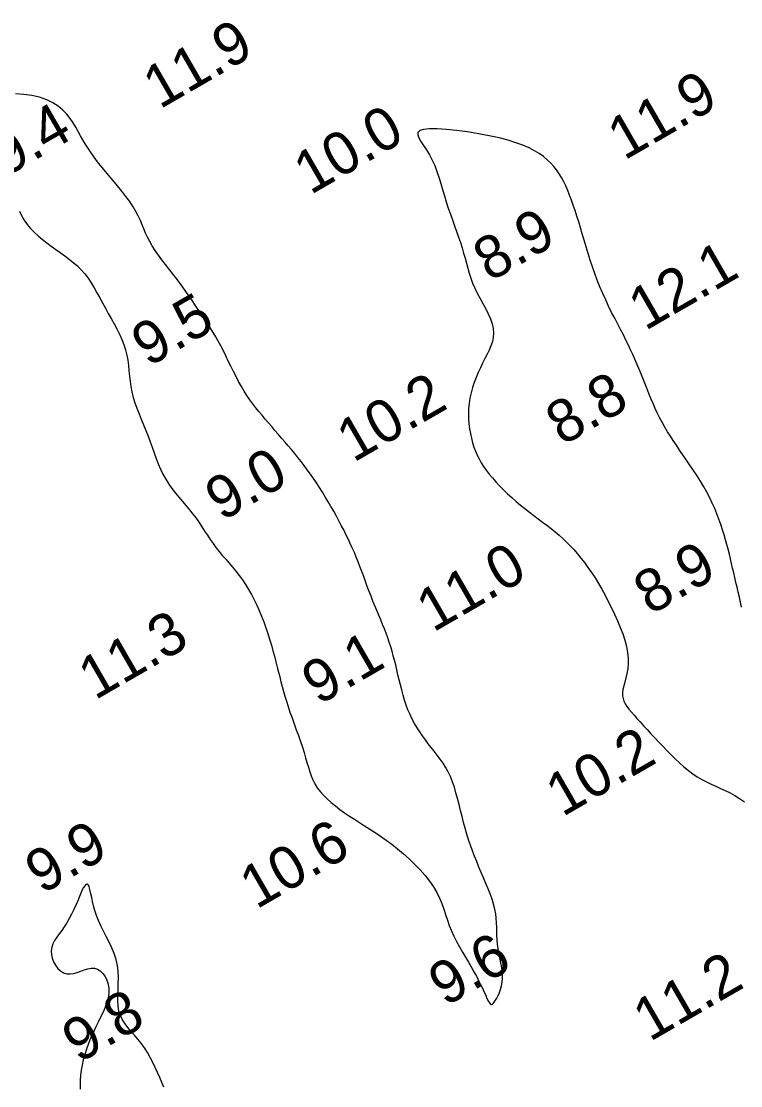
# Model space of a CAD drawing. Extents: x 3024098 to 3056816, y 418252 to 509144.
# Drawn here: x 3039610 to 3039694.3, y 419139.6 to 419264.3 of the extents above; entities that cross this region are included whole.
import ezdxf

# ---------------------------------------------------------------- set-up
doc = ezdxf.new("R2010")
doc.units = 0
doc.layers.add('V-CHAN-CONT-EL10', color=7, linetype='Continuous')
doc.layers.add('V-TOPO-SOUN-0911', color=7, linetype='Continuous')

msp = doc.modelspace()

# ---------------------------------------------------------------- linework, layer by layer
at = {"layer": 'V-CHAN-CONT-EL10'}
for points in [[(3039609.81, 419242.03), (3039610.05, 419241.49), (3039610.35, 419240.97), (3039610.7, 419240.47), (3039611.09, 419240), (3039611.52, 419239.54), (3039611.99, 419239.11), (3039612.48, 419238.69), (3039612.99, 419238.29), (3039613.51, 419237.91), (3039614.04, 419237.54), (3039614.57, 419237.17), (3039615.09, 419236.8), (3039615.6, 419236.41), (3039616.1, 419236.02), (3039616.58, 419235.6), (3039617.02, 419235.15), (3039617.44, 419234.66), (3039617.82, 419234.15), (3039618.19, 419233.61), (3039618.53, 419233.04), (3039618.87, 419232.46), (3039619.19, 419231.87), (3039619.52, 419231.26), (3039619.85, 419230.65), (3039620.19, 419230.04), (3039620.54, 419229.43), (3039620.87, 419228.82), (3039621.2, 419228.21), (3039621.5, 419227.6), (3039621.78, 419226.99), (3039622.02, 419226.38), (3039622.21, 419225.77), (3039622.36, 419225.15), (3039622.47, 419224.54), (3039622.55, 419223.93), (3039622.61, 419223.32), (3039622.67, 419222.7), (3039622.74, 419222.08), (3039622.83, 419221.46), (3039622.95, 419220.83), (3039623.12, 419220.2), (3039623.32, 419219.57), (3039623.54, 419218.93), (3039623.8, 419218.28), (3039624.06, 419217.64), (3039624.33, 419216.98), (3039624.6, 419216.33), (3039624.86, 419215.67), (3039625.1, 419215.01), (3039625.34, 419214.35), (3039625.57, 419213.7), (3039625.81, 419213.05), (3039626.05, 419212.42), (3039626.31, 419211.79), (3039626.6, 419211.19), (3039626.92, 419210.61), (3039627.27, 419210.05), (3039627.65, 419209.51), (3039628.05, 419208.99), (3039628.47, 419208.49), (3039628.89, 419207.99), (3039629.31, 419207.5), (3039629.72, 419207.02), (3039630.11, 419206.53), (3039630.48, 419206.03), (3039630.82, 419205.54), (3039631.16, 419205.04), (3039631.48, 419204.54), (3039631.8, 419204.05), (3039632.12, 419203.56), (3039632.46, 419203.08), (3039632.8, 419202.61), (3039633.17, 419202.15), (3039633.54, 419201.69), (3039633.94, 419201.23), (3039634.33, 419200.78), (3039634.73, 419200.31), (3039635.13, 419199.83), (3039635.52, 419199.34), (3039635.9, 419198.82), (3039636.27, 419198.27), (3039636.62, 419197.7), (3039636.95, 419197.11), (3039637.27, 419196.5), (3039637.58, 419195.87), (3039637.87, 419195.22), (3039638.14, 419194.57), (3039638.4, 419193.9), (3039638.65, 419193.22), (3039638.87, 419192.54), (3039639.09, 419191.86), (3039639.29, 419191.19), (3039639.48, 419190.52), (3039639.66, 419189.87), (3039639.82, 419189.23), (3039639.98, 419188.61), (3039640.13, 419188.02), (3039640.27, 419187.45), (3039640.41, 419186.89), (3039640.56, 419186.33), (3039640.71, 419185.76), (3039640.88, 419185.19), (3039641.06, 419184.6), (3039641.25, 419183.98), (3039641.47, 419183.33), (3039641.71, 419182.65), (3039641.95, 419181.96), (3039642.2, 419181.27), (3039642.45, 419180.57), (3039642.69, 419179.89), (3039642.92, 419179.22), (3039643.12, 419178.58), (3039643.3, 419177.98), (3039643.46, 419177.41), (3039643.62, 419176.87), (3039643.78, 419176.35), (3039643.96, 419175.86), (3039644.16, 419175.38), (3039644.39, 419174.92), (3039644.67, 419174.47), (3039645.01, 419174.03), (3039645.39, 419173.59), (3039645.82, 419173.17), (3039646.29, 419172.75), (3039646.79, 419172.34), (3039647.32, 419171.93), (3039647.87, 419171.54), (3039648.44, 419171.15), (3039649.02, 419170.77), (3039649.6, 419170.4), (3039650.21, 419170.02), (3039650.82, 419169.63), (3039651.44, 419169.22), (3039652.08, 419168.79), (3039652.73, 419168.33), (3039653.4, 419167.84), (3039654.08, 419167.3), (3039654.76, 419166.72), (3039655.44, 419166.12), (3039656.09, 419165.49), (3039656.71, 419164.84), (3039657.29, 419164.18), (3039657.82, 419163.51), (3039658.28, 419162.85), (3039658.66, 419162.19), (3039658.98, 419161.54), (3039659.25, 419160.89), (3039659.48, 419160.25), (3039659.7, 419159.61), (3039659.91, 419158.97), (3039660.13, 419158.34), (3039660.38, 419157.71), (3039660.66, 419157.08), (3039660.98, 419156.45), (3039661.31, 419155.83), (3039661.66, 419155.22), (3039662.02, 419154.62), (3039662.37, 419154.04), (3039662.7, 419153.47), (3039663.02, 419152.92), (3039663.31, 419152.4), (3039663.56, 419151.9), (3039663.8, 419151.43), (3039664, 419150.99), (3039664.19, 419150.59), (3039664.35, 419150.23), (3039664.49, 419149.91), (3039664.62, 419149.64), (3039664.72, 419149.42), (3039664.82, 419149.26), (3039664.91, 419149.14), (3039665, 419149.08), (3039665.08, 419149.07), (3039665.18, 419149.11), (3039665.28, 419149.21), (3039665.4, 419149.36), (3039665.54, 419149.57), (3039665.69, 419149.82), (3039665.84, 419150.12), (3039665.99, 419150.47), (3039666.12, 419150.85), (3039666.23, 419151.26), (3039666.31, 419151.69), (3039666.35, 419152.15), (3039666.35, 419152.62), (3039666.3, 419153.11), (3039666.23, 419153.6), (3039666.14, 419154.11), (3039666.04, 419154.62), (3039665.94, 419155.13), (3039665.85, 419155.64), (3039665.77, 419156.14), (3039665.73, 419156.65), (3039665.71, 419157.14), (3039665.69, 419157.64), (3039665.68, 419158.15), (3039665.66, 419158.66), (3039665.62, 419159.17), (3039665.56, 419159.71), (3039665.46, 419160.26), (3039665.31, 419160.83), (3039665.13, 419161.42), (3039664.92, 419162.02), (3039664.67, 419162.64), (3039664.42, 419163.26), (3039664.15, 419163.9), (3039663.87, 419164.53), (3039663.6, 419165.17), (3039663.34, 419165.81), (3039663.09, 419166.45), (3039662.85, 419167.09), (3039662.62, 419167.73), (3039662.39, 419168.38), (3039662.18, 419169.04), (3039661.98, 419169.72), (3039661.8, 419170.4), (3039661.62, 419171.09), (3039661.44, 419171.79), (3039661.27, 419172.5), (3039661.1, 419173.19), (3039660.91, 419173.87), (3039660.72, 419174.54), (3039660.5, 419175.17), (3039660.26, 419175.77), (3039659.99, 419176.33), (3039659.7, 419176.86), (3039659.39, 419177.36), (3039659.06, 419177.83), (3039658.72, 419178.29), (3039658.37, 419178.74), (3039658.02, 419179.19), (3039657.67, 419179.63), (3039657.33, 419180.09), (3039657, 419180.55), (3039656.67, 419181.02), (3039656.36, 419181.5), (3039656.06, 419182), (3039655.79, 419182.52), (3039655.53, 419183.04), (3039655.29, 419183.59), (3039655.08, 419184.16), (3039654.88, 419184.74), (3039654.71, 419185.33), (3039654.55, 419185.92), (3039654.4, 419186.52), (3039654.26, 419187.12), (3039654.12, 419187.71), (3039653.99, 419188.28), (3039653.85, 419188.85), (3039653.71, 419189.4), (3039653.57, 419189.94), (3039653.42, 419190.47), (3039653.27, 419190.99), (3039653.1, 419191.51), (3039652.92, 419192.04), (3039652.73, 419192.56), (3039652.53, 419193.08), (3039652.32, 419193.61), (3039652.1, 419194.14), (3039651.88, 419194.68), (3039651.65, 419195.23), (3039651.42, 419195.78), (3039651.19, 419196.34), (3039650.96, 419196.9), (3039650.74, 419197.47), (3039650.52, 419198.05), (3039650.31, 419198.63), (3039650.1, 419199.21), (3039649.89, 419199.79), (3039649.67, 419200.37), (3039649.46, 419200.93), (3039649.23, 419201.49), (3039649.01, 419202.04), (3039648.77, 419202.57), (3039648.53, 419203.1), (3039648.28, 419203.62), (3039648.02, 419204.15), (3039647.76, 419204.67), (3039647.48, 419205.2), (3039647.19, 419205.74), (3039646.9, 419206.29), (3039646.59, 419206.85), (3039646.27, 419207.41), (3039645.95, 419207.98), (3039645.61, 419208.54), (3039645.27, 419209.1), (3039644.93, 419209.65), (3039644.58, 419210.18), (3039644.22, 419210.71), (3039643.87, 419211.22), (3039643.5, 419211.72), (3039643.14, 419212.21), (3039642.77, 419212.69), (3039642.39, 419213.16), (3039642.02, 419213.63), (3039641.64, 419214.09), (3039641.25, 419214.54), (3039640.87, 419214.99), (3039640.48, 419215.44), (3039640.1, 419215.89), (3039639.71, 419216.33), (3039639.33, 419216.77), (3039638.95, 419217.22), (3039638.57, 419217.66), (3039638.2, 419218.1), (3039637.83, 419218.54), (3039637.48, 419218.99), (3039637.12, 419219.45), (3039636.77, 419219.93), (3039636.43, 419220.42), (3039636.1, 419220.94), (3039635.78, 419221.48), (3039635.46, 419222.05), (3039635.15, 419222.64), (3039634.85, 419223.24), (3039634.55, 419223.85), (3039634.25, 419224.46), (3039633.96, 419225.07), (3039633.67, 419225.66), (3039633.38, 419226.23), (3039633.08, 419226.78), (3039632.78, 419227.3), (3039632.48, 419227.8), (3039632.18, 419228.29), (3039631.88, 419228.77), (3039631.57, 419229.24), (3039631.26, 419229.71), (3039630.94, 419230.18), (3039630.62, 419230.65), (3039630.3, 419231.13), (3039629.97, 419231.62), (3039629.62, 419232.11), (3039629.27, 419232.61), (3039628.91, 419233.12), (3039628.53, 419233.64), (3039628.13, 419234.16), (3039627.72, 419234.7), (3039627.3, 419235.24), (3039626.88, 419235.78), (3039626.47, 419236.33), (3039626.07, 419236.87), (3039625.7, 419237.41), (3039625.35, 419237.94), (3039625.05, 419238.45), (3039624.79, 419238.96), (3039624.57, 419239.45), (3039624.36, 419239.94), (3039624.16, 419240.43), (3039623.95, 419240.93), (3039623.71, 419241.45), (3039623.43, 419241.98), (3039623.1, 419242.54), (3039622.71, 419243.13), (3039622.26, 419243.74), (3039621.77, 419244.37), (3039621.26, 419245), (3039620.73, 419245.63), (3039620.21, 419246.25), (3039619.71, 419246.85), (3039619.25, 419247.42), (3039618.83, 419247.96), (3039618.45, 419248.47), (3039618.11, 419248.96), (3039617.79, 419249.43), (3039617.5, 419249.9), (3039617.22, 419250.36), (3039616.94, 419250.84), (3039616.66, 419251.33), (3039616.38, 419251.84), (3039616.07, 419252.35), (3039615.72, 419252.87), (3039615.33, 419253.38), (3039614.87, 419253.86), (3039614.34, 419254.32), (3039613.71, 419254.72), (3039612.99, 419255.07), (3039612.15, 419255.35), (3039611.24, 419255.57), (3039610.29, 419255.7), (3039609.34, 419255.77)], [(3039694.36, 419195.62), (3039694.23, 419196.21), (3039694.1, 419196.79), (3039693.96, 419197.37), (3039693.83, 419197.95), (3039693.7, 419198.52), (3039693.57, 419199.08), (3039693.44, 419199.64), (3039693.31, 419200.2), (3039693.19, 419200.75), (3039693.06, 419201.3), (3039692.93, 419201.85), (3039692.79, 419202.41), (3039692.64, 419202.97), (3039692.48, 419203.53), (3039692.31, 419204.11), (3039692.13, 419204.7), (3039691.93, 419205.31), (3039691.71, 419205.92), (3039691.47, 419206.54), (3039691.21, 419207.17), (3039690.92, 419207.81), (3039690.62, 419208.45), (3039690.28, 419209.09), (3039689.92, 419209.73), (3039689.54, 419210.37), (3039689.14, 419211.01), (3039688.73, 419211.64), (3039688.31, 419212.26), (3039687.9, 419212.86), (3039687.49, 419213.46), (3039687.1, 419214.03), (3039686.72, 419214.59), (3039686.36, 419215.13), (3039686.02, 419215.66), (3039685.69, 419216.18), (3039685.38, 419216.71), (3039685.08, 419217.23), (3039684.79, 419217.77), (3039684.51, 419218.32), (3039684.25, 419218.89), (3039683.99, 419219.47), (3039683.74, 419220.06), (3039683.49, 419220.66), (3039683.26, 419221.26), (3039683.02, 419221.85), (3039682.79, 419222.44), (3039682.56, 419223.02), (3039682.33, 419223.58), (3039682.1, 419224.13), (3039681.86, 419224.67), (3039681.62, 419225.22), (3039681.36, 419225.77), (3039681.1, 419226.33), (3039680.81, 419226.91), (3039680.51, 419227.51), (3039680.19, 419228.14), (3039679.85, 419228.79), (3039679.5, 419229.47), (3039679.14, 419230.16), (3039678.79, 419230.88), (3039678.44, 419231.62), (3039678.1, 419232.37), (3039677.77, 419233.14), (3039677.46, 419233.92), (3039677.17, 419234.7), (3039676.89, 419235.49), (3039676.63, 419236.28), (3039676.39, 419237.07), (3039676.15, 419237.84), (3039675.92, 419238.6), (3039675.7, 419239.35), (3039675.49, 419240.07), (3039675.28, 419240.77), (3039675.07, 419241.44), (3039674.86, 419242.09), (3039674.65, 419242.72), (3039674.44, 419243.32), (3039674.22, 419243.9), (3039674, 419244.45), (3039673.77, 419244.97), (3039673.53, 419245.47), (3039673.27, 419245.95), (3039673, 419246.4), (3039672.7, 419246.84), (3039672.37, 419247.25), (3039672, 419247.65), (3039671.6, 419248.03), (3039671.16, 419248.4), (3039670.67, 419248.76), (3039670.11, 419249.1), (3039669.47, 419249.42), (3039668.75, 419249.73), (3039667.93, 419250.03), (3039667.01, 419250.32), (3039665.96, 419250.59), (3039664.79, 419250.85), (3039663.54, 419251.09), (3039662.26, 419251.29), (3039660.99, 419251.46), (3039659.79, 419251.59), (3039658.71, 419251.65), (3039657.8, 419251.66), (3039657.11, 419251.59), (3039656.67, 419251.45), (3039656.45, 419251.23), (3039656.43, 419250.95), (3039656.56, 419250.59), (3039656.8, 419250.18), (3039657.12, 419249.71), (3039657.47, 419249.19), (3039657.82, 419248.62), (3039658.14, 419248), (3039658.42, 419247.36), (3039658.67, 419246.68), (3039658.91, 419245.98), (3039659.13, 419245.27), (3039659.34, 419244.54), (3039659.56, 419243.81), (3039659.78, 419243.09), (3039660.01, 419242.38), (3039660.25, 419241.67), (3039660.5, 419240.98), (3039660.74, 419240.3), (3039660.98, 419239.64), (3039661.22, 419238.98), (3039661.43, 419238.34), (3039661.63, 419237.72), (3039661.81, 419237.11), (3039661.97, 419236.51), (3039662.13, 419235.91), (3039662.29, 419235.33), (3039662.46, 419234.75), (3039662.65, 419234.16), (3039662.86, 419233.58), (3039663.12, 419232.98), (3039663.41, 419232.39), (3039663.73, 419231.78), (3039664.06, 419231.18), (3039664.39, 419230.57), (3039664.69, 419229.98), (3039664.95, 419229.39), (3039665.15, 419228.82), (3039665.28, 419228.27), (3039665.32, 419227.74), (3039665.28, 419227.23), (3039665.17, 419226.73), (3039665.01, 419226.24), (3039664.8, 419225.74), (3039664.56, 419225.25), (3039664.3, 419224.74), (3039664.03, 419224.21), (3039663.77, 419223.67), (3039663.52, 419223.11), (3039663.28, 419222.53), (3039663.05, 419221.94), (3039662.86, 419221.34), (3039662.69, 419220.73), (3039662.55, 419220.11), (3039662.45, 419219.5), (3039662.39, 419218.89), (3039662.36, 419218.28), (3039662.38, 419217.68), (3039662.42, 419217.09), (3039662.5, 419216.51), (3039662.6, 419215.95), (3039662.72, 419215.41), (3039662.86, 419214.88), (3039663.02, 419214.38), (3039663.2, 419213.9), (3039663.4, 419213.44), (3039663.62, 419212.99), (3039663.87, 419212.54), (3039664.15, 419212.1), (3039664.45, 419211.66), (3039664.79, 419211.21), (3039665.17, 419210.76), (3039665.58, 419210.3), (3039666.01, 419209.84), (3039666.47, 419209.37), (3039666.95, 419208.91), (3039667.44, 419208.46), (3039667.95, 419208.02), (3039668.47, 419207.58), (3039668.98, 419207.17), (3039669.5, 419206.76), (3039670.02, 419206.36), (3039670.54, 419205.98), (3039671.05, 419205.59), (3039671.55, 419205.21), (3039672.04, 419204.83), (3039672.52, 419204.44), (3039672.98, 419204.05), (3039673.43, 419203.65), (3039673.87, 419203.24), (3039674.3, 419202.81), (3039674.73, 419202.36), (3039675.14, 419201.88), (3039675.55, 419201.38), (3039675.96, 419200.85), (3039676.37, 419200.28), (3039676.78, 419199.68), (3039677.19, 419199.05), (3039677.59, 419198.4), (3039677.98, 419197.72), (3039678.37, 419197.01), (3039678.75, 419196.29), (3039679.12, 419195.54), (3039679.48, 419194.79), (3039679.83, 419194.02), (3039680.15, 419193.25), (3039680.43, 419192.49), (3039680.67, 419191.74), (3039680.86, 419191.01), (3039681, 419190.31), (3039681.07, 419189.64), (3039681.07, 419189.01), (3039681.02, 419188.41), (3039680.92, 419187.86), (3039680.8, 419187.34), (3039680.67, 419186.85), (3039680.56, 419186.41), (3039680.46, 419185.99), (3039680.41, 419185.61), (3039680.41, 419185.25), (3039680.47, 419184.92), (3039680.58, 419184.61), (3039680.73, 419184.3), (3039680.93, 419183.99), (3039681.17, 419183.67), (3039681.45, 419183.34), (3039681.76, 419182.98), (3039682.1, 419182.59), (3039682.48, 419182.18), (3039682.87, 419181.74), (3039683.29, 419181.28), (3039683.73, 419180.8), (3039684.18, 419180.32), (3039684.65, 419179.82), (3039685.13, 419179.32), (3039685.61, 419178.82), (3039686.1, 419178.33), (3039686.59, 419177.84), (3039687.1, 419177.37), (3039687.6, 419176.92), (3039688.12, 419176.5), (3039688.64, 419176.11), (3039689.17, 419175.75), (3039689.7, 419175.44), (3039690.24, 419175.15), (3039690.78, 419174.89), (3039691.33, 419174.64), (3039691.88, 419174.39), (3039692.44, 419174.14), (3039693, 419173.86), (3039693.56, 419173.55), (3039694.13, 419173.21), (3039694.69, 419172.83)], [(3039626.68, 419139.4), (3039626.46, 419139.95), (3039626.22, 419140.52), (3039625.97, 419141.11), (3039625.7, 419141.7), (3039625.41, 419142.29), (3039625.1, 419142.88), (3039624.77, 419143.46), (3039624.43, 419144.01), (3039624.06, 419144.53), (3039623.67, 419145.02), (3039623.27, 419145.48), (3039622.88, 419145.93), (3039622.5, 419146.37), (3039622.16, 419146.82), (3039621.86, 419147.28), (3039621.61, 419147.78), (3039621.44, 419148.31), (3039621.34, 419148.88), (3039621.3, 419149.5), (3039621.31, 419150.15), (3039621.34, 419150.83), (3039621.37, 419151.53), (3039621.38, 419152.23), (3039621.35, 419152.95), (3039621.26, 419153.65), (3039621.1, 419154.35), (3039620.87, 419155.04), (3039620.59, 419155.72), (3039620.28, 419156.38), (3039619.96, 419157.03), (3039619.63, 419157.67), (3039619.32, 419158.29), (3039619.05, 419158.91), (3039618.82, 419159.5), (3039618.63, 419160.08), (3039618.47, 419160.63), (3039618.35, 419161.14), (3039618.25, 419161.61), (3039618.16, 419162.03), (3039618.08, 419162.4), (3039618.01, 419162.7), (3039617.94, 419162.93), (3039617.85, 419163.09), (3039617.76, 419163.17), (3039617.67, 419163.19), (3039617.56, 419163.12), (3039617.44, 419162.99), (3039617.3, 419162.78), (3039617.15, 419162.49), (3039616.99, 419162.13), (3039616.81, 419161.71), (3039616.61, 419161.23), (3039616.39, 419160.73), (3039616.15, 419160.2), (3039615.9, 419159.67), (3039615.63, 419159.15), (3039615.35, 419158.66), (3039615.04, 419158.19), (3039614.74, 419157.76), (3039614.44, 419157.35), (3039614.16, 419156.96), (3039613.91, 419156.57), (3039613.71, 419156.18), (3039613.58, 419155.79), (3039613.51, 419155.37), (3039613.53, 419154.94), (3039613.62, 419154.5), (3039613.79, 419154.07), (3039614.01, 419153.67), (3039614.28, 419153.31), (3039614.6, 419153.02), (3039614.95, 419152.8), (3039615.33, 419152.67), (3039615.72, 419152.65), (3039616.13, 419152.72), (3039616.54, 419152.84), (3039616.96, 419152.99), (3039617.38, 419153.14), (3039617.79, 419153.27), (3039618.19, 419153.34), (3039618.57, 419153.33), (3039618.93, 419153.22), (3039619.26, 419153.01), (3039619.56, 419152.72), (3039619.81, 419152.35), (3039620.02, 419151.92), (3039620.16, 419151.45), (3039620.24, 419150.94), (3039620.24, 419150.41), (3039620.17, 419149.86), (3039620.02, 419149.31), (3039619.82, 419148.75), (3039619.58, 419148.17), (3039619.3, 419147.58), (3039619.01, 419146.99), (3039618.71, 419146.38), (3039618.41, 419145.76), (3039618.13, 419145.13), (3039617.88, 419144.5), (3039617.64, 419143.86), (3039617.44, 419143.22), (3039617.26, 419142.59), (3039617.12, 419141.97), (3039617.02, 419141.37), (3039616.95, 419140.78), (3039616.92, 419140.21), (3039616.92, 419139.67), (3039616.92, 419139.16)]]:
    msp.add_lwpolyline(points, dxfattribs=at)

# ---------------------------------------------------------------- texts
at = {"layer": 'V-TOPO-SOUN-0911'}
for s, p in [('11.9 ', (3039626.22, 419253.91)), ('11.9 ', (3039680.62, 419247.91)), ('9.4', (3039608.18, 419245.98)), ('10.0 ', (3039643.86, 419243.87)), ('8.9', (3039664.87, 419233.67)), ('12.1 ', (3039683.06, 419227.94)), ('9.5', (3039624.87, 419223.7)), ('10.2 ', (3039648.89, 419212.51)), ('8.8', (3039673.37, 419214.48)), ('9.0', (3039633.49, 419205.62)), ('8.9', (3039683.67, 419194.63)), ('11.0 ', (3039658.23, 419192.62)), ('11.3 ', (3039618.64, 419184.68)), ('9.1', (3039644.81, 419184.08)), ('10.2 ', (3039673.37, 419171)), ('10.6 ', (3039637.54, 419160.18)), ('9.9', (3039612.41, 419161.92)), ('9.6', (3039659.65, 419148.77)), ('11.2 ', (3039683.6, 419144.66)), ('9.8', (3039616.74, 419142.14))]:
    msp.add_text(s, height=5, rotation=30, dxfattribs=at).set_placement(p)

doc.saveas('drawing.dxf')
